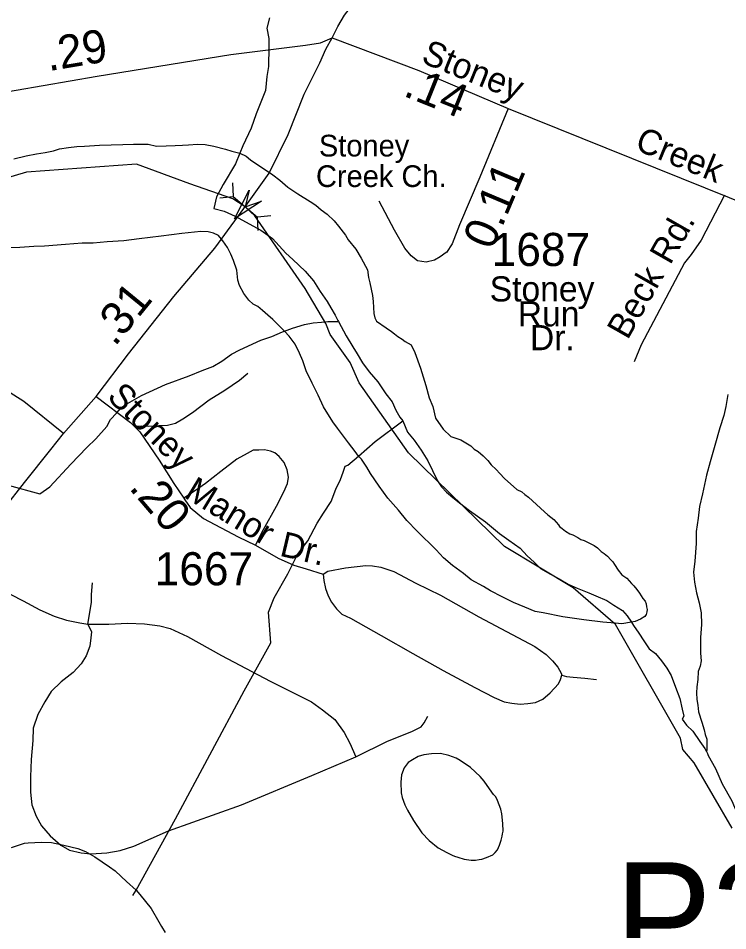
# Model space of a CAD drawing. Extents: x 2206922 to 2357709, y 510027 to 673830.
# Drawn here: x 2309326 to 2312007, y 615129 to 618576 of the extents above; entities that cross this region are included whole.
import ezdxf

# ---------------------------------------------------------------- set-up
doc = ezdxf.new("R2010")
doc.units = 0
for name, color, linetype in [('Exist Cultural Church with Cemetery Label', 7, 'Continuous'), ('Exist Hydrographic Creek Single Shore', 7, 'Continuous'), ('Exist Hydrographic Misc Water Feature', 7, 'Continuous'), ('Exist Road Non-System Type 51', 7, 'Continuous'), ('Exist Road Non-System Type 51 Label', 7, 'Continuous'), ('Exist Road Primary NC Attributed', 7, 'Continuous'), ('Exist Road Primary NC Mileage Hundredths English Label', 7, 'Continuous'), ('Exist Road Secondary Mileage Hundredths English Label', 7, 'Continuous'), ('Exist Road Secondary Structure Pipe Attributed CELL', 7, 'Continuous'), ('Exist Road Secondary Structure Pipe CELL', 7, 'Continuous'), ('Exist Road Secondary Structure Pipe Number Label', 7, 'Continuous'), ('Exist Road Secondary Type 51 Attributed', 7, 'Continuous'), ('Exist Road Secondary Type 51 Label', 7, 'Continuous'), ('Exist Road Secondary Type 51 Number Label', 7, 'Continuous')]:
    doc.layers.add(name, color=color, linetype=linetype)

msp = doc.modelspace()

# ---------------------------------------------------------------- linework, layer by layer
at = {"layer": 'Exist Hydrographic Creek Single Shore'}
msp.add_lwpolyline([(2312024.2, 615516.3), (2311880, 615763.1), (2311837.2, 615813.9), (2311829.2, 615856.2), (2311583.1, 616286), (2311423.2, 616423.9), (2311163.2, 616580.7), (2310801, 616933.6), (2310615, 617198.5), (2310581, 617275.8), (2310505.1, 617381), (2310488.1, 617423), (2310411, 617554.5), (2310219.7, 617830), (2310184.2, 617863.8), (2310137.4, 617893.5), (2309974.1, 617950.2), (2309773.1, 618024.1), (2309357.1, 617994.2), (2309008.1, 617891.5)], dxfattribs=at)
at = {"layer": 'Exist Hydrographic Misc Water Feature'}
msp.add_line((2309759.8, 615261.4), (2309771.5, 615281.6), dxfattribs=at)
for points in [[(2310275.9, 618577.3), (2310266, 618539), (2310272.6, 618499.2), (2310272.8, 618467.5), (2310272, 618393.4), (2310266, 618355.4), (2310260.3, 618303.5), (2310225.7, 618215), (2310206.4, 618160.7), (2310175, 618094.5), (2310163.9, 618066.1)], [(2309310.1, 618045.1), (2309356, 618055.6), (2309395.6, 618064.2), (2309427.4, 618068.3), (2309459.6, 618074.9), (2309481.7, 618082.9), (2309515.6, 618087.5), (2309547.3, 618091.7), (2309577.1, 618092.1), (2309633.1, 618096.6), (2309721.2, 618099.6), (2309761.2, 618100), (2309787, 618100.2), (2309817, 618100.5), (2309848.8, 618092.9), (2309885.1, 618093.6), (2309918.9, 618095.7), (2309947, 618096), (2309969.1, 618098.3), (2310003.2, 618100.5), (2310032.9, 618098.8), (2310065.1, 618093.2), (2310109.2, 618081.7), (2310133.4, 618074), (2310163.9, 618066.1)], [(2310163.9, 618066.1), (2310147.5, 618026.1), (2310100.4, 617947.6), (2310074.9, 617901.5), (2310065.5, 617857.6)], [(2310163.9, 618066.1), (2310187.1, 618054.6), (2310203.5, 618040.7), (2310288, 617983.8), (2310314.4, 617964), (2310344.6, 617938.4), (2310382.7, 617912.8), (2310428.9, 617883.1), (2310451.2, 617869.6), (2310471.3, 617852), (2310493.7, 617836), (2310520.1, 617810.2), (2310536.3, 617790.3), (2310562.6, 617756.7), (2310572.8, 617739), (2310601.3, 617703), (2310621.6, 617669.6), (2310645.8, 617625.8), (2310650.1, 617596), (2310654.4, 617575.8), (2310664.7, 617528), (2310667.1, 617506.2), (2310669.6, 617460), (2310673.3, 617444), (2310679.8, 617432.1), (2310715.9, 617406.8), (2310736.2, 617392.8), (2310748.1, 617383.3), (2310760.6, 617373.3), (2310776.6, 617363.2), (2310788.5, 617355.3), (2310811.1, 617341.8), (2310825, 617313.7), (2310845.7, 617254.2), (2310866.2, 617188.3), (2310878.5, 617142.6), (2310892.9, 617108.8), (2310903.4, 617064.7), (2310932.3, 617023), (2310960.4, 616995.7), (2310998.3, 616983.9), (2311036.8, 616960.2), (2311048.9, 616948.3), (2311064.7, 616938.6), (2311083.4, 616922.8), (2311091, 616915.2), (2311101.2, 616905.1), (2311113.5, 616889.1), (2311131.8, 616871.3), (2311145.7, 616855.8), (2311164, 616837.7), (2311210.3, 616796.3), (2311228.6, 616786.6), (2311240.5, 616776.7), (2311254.6, 616766.8), (2311269, 616752.9), (2311299.1, 616725.3), (2311315.1, 616711.5), (2311327.6, 616699.5), (2311349.7, 616681.9), (2311367.8, 616662.2), (2311371.7, 616656), (2311381.9, 616648.3), (2311393.8, 616638.4), (2311410.2, 616628.7), (2311422.3, 616624.8), (2311440.2, 616614.8), (2311452.5, 616606.9), (2311464.6, 616603), (2311474.6, 616597.5), (2311492.5, 616589.5), (2311502.5, 616583.5), (2311514.8, 616575.6), (2311528.6, 616561.8), (2311540.9, 616553.8), (2311553, 616544.3), (2311565.1, 616530.3), (2311573.1, 616522.2), (2311579.4, 616512.3), (2311593.8, 616490.7), (2311607.3, 616472.8), (2311625.7, 616460.7), (2311644.2, 616441), (2311652.2, 616431.2), (2311663.9, 616417.3), (2311674.3, 616403.5), (2311680.5, 616393.7), (2311686.9, 616383.4), (2311694.6, 616373.7), (2311698.7, 616363.8), (2311700.6, 616351.8), (2311703.3, 616342), (2311701, 616333.8), (2311699, 616324), (2311693.4, 616315.9), (2311677.2, 616305.8), (2311657.5, 616297.4), (2311643.6, 616295.1)], [(2310065.5, 617857.6), (2310103.9, 617847.7), (2310146.1, 617828.4), (2310198.2, 617799), (2310242.3, 617775.4), (2310286.8, 617743.9), (2310337.4, 617688.4), (2310363.7, 617664.6), (2310410, 617621.1), (2310442.4, 617583.5), (2310466.8, 617544), (2310493.2, 617506.4), (2310507.6, 617482.4), (2310523.8, 617454.4), (2310534.1, 617434.6), (2310535.9, 617430.6)], [(2310332.3, 617394.4), (2310306, 617420.2), (2310288, 617438), (2310269.9, 617453.7), (2310249.4, 617471.7), (2310231.8, 617487.4), (2310213.6, 617495.4), (2310197.4, 617511.2), (2310179.1, 617536.6), (2310162.5, 617566.7), (2310156.3, 617586.7), (2310152, 617624.3), (2310139.3, 617660.2), (2310129.3, 617684.1), (2310117, 617709.9), (2310098.7, 617735.7), (2310082.5, 617755.6), (2310064.3, 617763.6), (2310044.4, 617769.4), (2310016.7, 617770.8), (2309944.7, 617762.2), (2309866.6, 617753.2), (2309783.2, 617742.3), (2309725.1, 617735.6), (2309662.8, 617731.2), (2309609.3, 617726.7), (2309567.2, 617726.1), (2309505.3, 617721.7), (2309425.5, 617714.6), (2309385.4, 617714.2), (2309331.6, 617709.7), (2309257.4, 617708.7)], [(2310332.3, 617394.4), (2310362.4, 617404.9), (2310408.1, 617419.5), (2310440.3, 617425.6), (2310472.1, 617428.1), (2310495.9, 617430.2), (2310535.9, 617430.6)], [(2310535.9, 617430.6), (2310564.8, 617376.8), (2310591.1, 617335.1), (2310607.3, 617307.6), (2310627.6, 617273.7), (2310651.8, 617240), (2310684.6, 617202.3), (2310714.7, 617156.7), (2310739.1, 617127.1), (2310753.5, 617095.4), (2310767.8, 617069.3), (2310779.9, 617055.7)], [(2309729.6, 617116.1), (2309791.6, 617150.9), (2309883, 617192), (2309972.4, 617224.7), (2310021.8, 617245.3), (2310062, 617259.9), (2310096.1, 617279.9), (2310131.5, 617306.6), (2310163.5, 617322.9), (2310242.7, 617359.6), (2310284.7, 617374), (2310324.5, 617390.7), (2310332.3, 617394.4)], [(2310611.4, 616921.6), (2310599.1, 616939.7), (2310574.7, 616971.4), (2310532.4, 617026.8), (2310514.4, 617050.7), (2310479.3, 617108.2), (2310459, 617151.9), (2310436.9, 617197.8), (2310414.3, 617243.4), (2310401.4, 617281.4), (2310389.3, 617311.1), (2310372.9, 617344.9), (2310350.5, 617374.6), (2310332.3, 617394.4)], [(2312008.2, 617154.7), (2312000.4, 617108.8), (2311992.6, 617074.7), (2311977.6, 617028.3), (2311958.1, 616962.2), (2311941.1, 616900), (2311927.2, 616850.1), (2311912.2, 616779.8), (2311900.3, 616731.7), (2311895.2, 616687.8), (2311887.6, 616637.5), (2311888.4, 616591.5), (2311883.1, 616525.4), (2311877.3, 616483.7), (2311882.1, 616445.7), (2311888.6, 616405.8), (2311898.9, 616367.7), (2311907.1, 616330), (2311907.7, 616286.1), (2311904, 616236), (2311904.4, 616212), (2311904.6, 616177.9), (2311906.9, 616148.3), (2311903.2, 616128.2), (2311895.6, 616107.9), (2311894, 616078.1), (2311890.1, 616049.9), (2311888.6, 616027.8), (2311890.7, 616001.9), (2311894.8, 615980.3), (2311897, 615956), (2311909.5, 615916.4), (2311918.2, 615888.3), (2311921.8, 615870.3), (2311928.2, 615852.3), (2311928.6, 615826.3), (2311928.4, 615812.6), (2311926.6, 615806.4)], [(2308079.6, 616816.6), (2308329.9, 616813.4), (2308519.8, 616811.1), (2308763.8, 616793.8), (2308811, 616852.5), (2309204.5, 616698.8), (2309236.3, 616751.1), (2309287.5, 616811.6), (2309407.5, 616778.9), (2309445.4, 616805.2), (2309524.4, 616891.9), (2309585.5, 616954.9), (2309619.3, 616987.1), (2309660.7, 617033.6), (2309674.3, 617059.5), (2309697.8, 617083.9), (2309715.7, 617104), (2309729.6, 617116.1)], [(2310611.4, 616921.6), (2310674.9, 616976.6), (2310779.9, 617055.7)], [(2310779.9, 617055.7), (2310796.5, 617011.8), (2310822.6, 616981.9), (2310849, 616944.3), (2310873.4, 616904.5), (2310891.7, 616866.9), (2310910.1, 616828.9), (2310926.1, 616805.3), (2310944.6, 616785.5), (2310968.8, 616765.7), (2310998.9, 616742.1), (2311031.3, 616716.5), (2311092, 616672.9), (2311144.3, 616629.8), (2311180.4, 616604.1), (2311222.6, 616574.5), (2311249.1, 616545), (2311275.3, 616521.2), (2311299.5, 616497.3), (2311337.9, 616475.7), (2311369.8, 616458.3), (2311404.1, 616438.6), (2311438.3, 616422.9), (2311482.2, 616405.3), (2311508.7, 616393.6), (2311550.9, 616376.3), (2311576.9, 616358.6), (2311609.3, 616338.7), (2311627.2, 616319), (2311643.6, 616295.1)], [(2309771.5, 615281.6), (2309920.5, 615551.1), (2310179.3, 616035.7), (2310281.2, 616216.7), (2310272, 616332.4), (2310293.3, 616386.8), (2310344.6, 616477.2), (2310381.7, 616549.5), (2310421.1, 616602), (2310456.1, 616668), (2310479.9, 616706.2), (2310509, 616750.9), (2310526.9, 616796.9), (2310544.5, 616833.2), (2310554.1, 616861.4), (2310561.7, 616883.4), (2310571.8, 616887.5), (2310611.4, 616921.6)], [(2311643.6, 616295.1), (2311607.3, 616288.8), (2311581.7, 616290.6), (2311535.5, 616294.3), (2311463.6, 616303.1), (2311383.8, 616314.3), (2311309.4, 616329.6), (2311279.2, 616335.3), (2311241.1, 616350.8), (2311197.2, 616368.3), (2311154.9, 616389.7), (2311110.9, 616413.4), (2311084.6, 616429.1), (2311038.3, 616454.7), (2311008.1, 616478.3), (2310967.5, 616508), (2310933.5, 616537.4), (2310905.2, 616567.2), (2310834.2, 616638.3), (2310794.1, 616678), (2310763.7, 616717.5), (2310723.1, 616762.9), (2310690.5, 616808.8), (2310657.9, 616856.3), (2310643.8, 616880.3), (2310623.5, 616910.1), (2310611.4, 616921.6)], [(2311643.6, 616295.1), (2311651.6, 616281.3), (2311671.9, 616253.4), (2311690.3, 616223.9), (2311710.6, 616194.1), (2311734.8, 616176.3), (2311757.4, 616148.5), (2311777.5, 616120.8), (2311793.5, 616092.8), (2311810.1, 616048.9), (2311826.7, 616005.5), (2311835.3, 615965.3), (2311841.3, 615939.7), (2311835.3, 615927.6), (2311851.7, 615905.6), (2311875.9, 615882.1), (2311902.2, 615844.1), (2311920.6, 615816.6), (2311926.6, 615806.4)], [(2310913, 615441.8), (2310945.4, 615424), (2310965.5, 615414.5), (2310975.3, 615410.6), (2310987.4, 615406.7), (2311011.6, 615399), (2311037.9, 615395.1), (2311053.7, 615395.5), (2311067.6, 615397.5), (2311077.6, 615399.6), (2311095.3, 615405.9), (2311119.1, 615416.1), (2311128.9, 615424.4), (2311136.9, 615434.1), (2311144.7, 615452.4), (2311150.6, 615470.5), (2311154.5, 615486.2), (2311156.4, 615494.4), (2311158.4, 615504.3), (2311157.8, 615534.4), (2311153.7, 615570.3), (2311149.4, 615588.3), (2311136.9, 615620.2), (2311130.8, 615634.2), (2311122.6, 615643.9), (2311098.4, 615677.5), (2311086.3, 615693.6), (2311072.3, 615711.5), (2311035.8, 615745), (2310995.6, 615772.5), (2310981.3, 615780.4), (2310953.6, 615790.2), (2310921.2, 615797.9), (2310887.2, 615797.3), (2310859.3, 615793), (2310837.5, 615787), (2310815.4, 615774.5), (2310799.6, 615764.3), (2310784, 615744.3), (2310774.6, 615718.2), (2310772.5, 615690.2), (2310772.9, 615650.3), (2310776.8, 615632.3), (2310787.5, 615604.3), (2310797.3, 615584.6), (2310820.1, 615544.7), (2310850.7, 615499.1), (2310878.9, 615469.3), (2310913, 615441.8)], [(2311926.6, 615806.4), (2311930.7, 615798.4), (2311932.9, 615790.8), (2311961.6, 615741.1), (2311986, 615683.4), (2312022.5, 615619.6), (2312053.1, 615548), (2312083.6, 615496.4), (2312108.4, 615454.5), (2312122.4, 615430.9), (2312143.3, 615385.2), (2312165.4, 615357.2), (2312185.7, 615343.6), (2312215.7, 615319.9), (2312243.8, 615302.3), (2312267.8, 615300.4), (2312286, 615284.7), (2312304.1, 615260.8), (2312318.8, 615229), (2312325.2, 615175), (2312343.8, 615139.3), (2312357.8, 615113.7)], [(2309300.3, 615442.6), (2309349.7, 615459), (2309363.6, 615461), (2309413.9, 615463.6), (2309451.4, 615462), (2309497.9, 615452.6), (2309551.6, 615439.2), (2309579.9, 615427.6), (2309616.2, 615408), (2309670.8, 615370.5), (2309692.7, 615354.7), (2309714.7, 615333.1), (2309735.2, 615315.4), (2309771.5, 615281.6)], [(2309771.5, 615281.6), (2309785.4, 615265.7), (2309828.1, 615212.2), (2309856.8, 615162.5), (2309867, 615144.7), (2309881.2, 615122.7)]]:
    msp.add_lwpolyline(points, dxfattribs=at)
at = {"layer": 'Exist Road Non-System Type 51'}
for points in [[(2310943.4, 617691.3), (2310920.4, 617675), (2310899.6, 617662.5), (2310867.7, 617654.2), (2310834.4, 617659.7), (2310810.9, 617677.8), (2310787.3, 617706.9), (2310748.5, 617774.8), (2310689.9, 617885.2)], [(2311995.6, 617907.1), (2311906.5, 617738), (2311868.6, 617683.5), (2311843.8, 617652.2), (2311680.6, 617342.7), (2311654.2, 617278.4)], [(2310194.1, 617233.9), (2310161.8, 617207), (2310106.6, 617169.3), (2310047.4, 617132.9), (2309984.1, 617085.8), (2309947.8, 617061.5), (2309920.9, 617045.4), (2309889.9, 617037.3), (2309857.6, 617036), (2309818.6, 617033.3), (2309790.4, 617034.6), (2309766.1, 617033.3)], [(2310222.3, 616584.9), (2310253.3, 616644.1), (2310301.7, 616733), (2310330, 616786.8), (2310343.4, 616817.8), (2310347.5, 616842.1), (2310342.1, 616870.3), (2310331.3, 616897.3), (2310312.5, 616920.2), (2310296.3, 616933.6), (2310278.8, 616940.4), (2310257.3, 616945.7), (2310235.8, 616944.4), (2310214.3, 616944.4), (2310191.4, 616932.3), (2310152.3, 616910.7), (2310091.8, 616863.6), (2310033.9, 616817.8), (2309992.2, 616789.5), (2309951.8, 616762.6)], [(2310478, 616475.8), (2310496.1, 616486.7), (2310563, 616499.6), (2310640.2, 616508.6), (2310664.6, 616507.3), (2310696.8, 616502.1), (2310745.6, 616485.4), (2310829.2, 616441.7), (2310921.8, 616396.6), (2311067.2, 616314.3), (2311193.2, 616247.3), (2311278.1, 616202.3), (2311320.5, 616172.7), (2311344.9, 616148.2), (2311365.5, 616125.1), (2311378.4, 616101.9), (2311379.7, 616094.2)], [(2309103.5, 616488), (2309201.4, 616448.6), (2309344.2, 616375.2), (2309407.8, 616340.5), (2309461.8, 616317.3), (2309508.1, 616301.9), (2309558.3, 616292.2), (2309589.2, 616286.4)], [(2310478, 616475.8), (2310480.7, 616451.9), (2310487.1, 616422.3), (2310497.4, 616394), (2310510.3, 616369.6), (2310528.3, 616345.1), (2310548.9, 616324.5), (2310582.3, 616309.1), (2310698.1, 616243.5), (2310817.7, 616176.6), (2310932.1, 616112.2), (2311051.7, 616047.9), (2311125, 616009.3), (2311162.3, 615993.8), (2311191.9, 615988.7), (2311222.8, 615984.8), (2311252.3, 615987.4), (2311280.6, 615991.2), (2311308.9, 616004.1), (2311335.9, 616027.3), (2311368.1, 616062), (2311375.8, 616077.5), (2311379.7, 616094.2)], [(2309589.2, 616286.4), (2309602.7, 616368.5), (2309602.7, 616398.4), (2309606.5, 616442.8)], [(2309589.2, 616286.4), (2309602.7, 616258.4), (2309600.7, 616235.3), (2309596.9, 616204.4), (2309583.4, 616167.7), (2309564.1, 616136.8), (2309533.2, 616104), (2309488.8, 616069.3), (2309450.3, 616032.6), (2309427.1, 615994), (2309400.1, 615945.7), (2309382.7, 615893.6), (2309380.8, 615847.3), (2309375, 615775.9), (2309373.1, 615710.2), (2309373.1, 615652.3), (2309377, 615604.1), (2309394.3, 615561.6), (2309413.6, 615524.9), (2309446.4, 615487.3), (2309486.9, 615452.5), (2309519.7, 615433.2), (2309564.1, 615423.6), (2309600.7, 615419.7), (2309660.5, 615423.6), (2309710.7, 615431.3), (2309762.8, 615448.7), (2309894, 615506.6), (2310169.8, 615605), (2310436, 615715.1), (2310601.9, 615785.5)], [(2309589.2, 616286.4), (2309668.3, 616286.4), (2309739.6, 616291.2), (2309803.3, 616288.4), (2309861.2, 616280.6), (2309899.7, 616271), (2309965.3, 616240.1), (2310094.6, 616168.7), (2310277.8, 616072.2), (2310434.1, 615993), (2310476.5, 615963.1), (2310522.8, 615926.4), (2310557.6, 615878.2), (2310578.8, 615837.6), (2310601.9, 615785.5)], [(2311379.7, 616094.2), (2311398.1, 616089.4), (2311423.7, 616086.6), (2311467.2, 616082.4), (2311511.2, 616077.7)], [(2310601.9, 615785.5), (2310721.5, 615845.3), (2310814.1, 615882), (2310848.8, 615899.4), (2310860.4, 615914.8), (2310873.9, 615939.9)]]:
    msp.add_lwpolyline(points, dxfattribs=at)
at = {"layer": 'Exist Road Primary NC Attributed'}
msp.add_line((2309497.5, 617007.8), (2309620.8, 617146.4), dxfattribs=at)
for points in [[(2310513, 618502.4), (2310534.3, 618544.2), (2310559.1, 618587.1), (2310611.8, 618656.4), (2310684.4, 618754.6), (2310763.6, 618837.1), (2310836.1, 618908.1)], [(2309620.8, 617146.4), (2309743.3, 617308.6), (2309914.2, 617525.4), (2310068.9, 617707.2), (2310192.7, 617875.5), (2310274.8, 617991.3), (2310346.4, 618136.4), (2310406.6, 618288.8), (2310465.2, 618407.4), (2310488.7, 618459.6), (2310513, 618502.4)], [(2309103.5, 616488), (2309128.3, 616533.5), (2309176.5, 616601.3), (2309217.5, 616654.6), (2309238.9, 616683), (2309272.7, 616724.5), (2309350, 616822.5), (2309449.8, 616947.3), (2309497.5, 617007.8)]]:
    msp.add_lwpolyline(points, dxfattribs=at)
at = {"layer": 'Exist Road Secondary Structure Pipe Attributed CELL'}
msp.add_lwpolyline([(2310245.7, 617884.8), (2310143.4, 617818.5), (2310198.9, 617927.1), (2310184.2, 617863.8)], close=True, dxfattribs=at)
at = {"layer": 'Exist Road Secondary Structure Pipe CELL'}
for p, q in [((2310135.5, 617953.7), (2310138.2, 617903)), ((2310087.7, 617897.6), (2310138.2, 617903)), ((2310138.2, 617903), (2310230.3, 617824.6)), ((2310280.7, 617830), (2310230.3, 617824.6)), ((2310232.9, 617773.9), (2310230.3, 617824.6))]:
    msp.add_line(p, q, dxfattribs=at)
at = {"layer": 'Exist Road Secondary Type 51 Attributed'}
for points in [[(2309011.5, 618251.9), (2309623.8, 618356.9), (2310129.8, 618439.1), (2310412.1, 618474.1), (2310468.6, 618483.5), (2310513, 618502.4)], [(2310513, 618502.4), (2310839.4, 618379.1), (2311177.4, 618235.3)], [(2311177.4, 618235.3), (2311070.1, 617975.9), (2310993.8, 617795.6), (2310966.1, 617723.5), (2310943.9, 617691.6), (2310943.4, 617691.3)], [(2311177.4, 618235.3), (2312200.1, 617823), (2312299, 617771.8), (2312358.4, 617733.9), (2312411.2, 617691), (2312500.3, 617598.5), (2312572.8, 617496.2), (2312663.5, 617357.6), (2312978, 616892.3), (2313386.5, 616282.3), (2313434.1, 616219.1), (2313497.3, 616162.2), (2313572.8, 616106.4), (2313720.1, 616037), (2313980.1, 615958.4), (2314111.3, 615910.1), (2314209.2, 615859.6), (2314293, 615802.2), (2314403.4, 615711.6), (2314463, 615654.2), (2314535.8, 615574.7), (2314667.3, 615420.1), (2315056.7, 614935.4)], [(2309497.5, 617007.8), (2309346.7, 617127.5), (2309118.8, 617272.3)], [(2309620.8, 617146.4), (2309750, 617049.4), (2309766.1, 617033.3), (2309785, 617013.1), (2309859, 616906.7), (2309914.2, 616817.8), (2309951.8, 616762.6), (2309955.9, 616757.2), (2309976.1, 616727.6), (2310025.9, 616685.9), (2310157.7, 616617.2), (2310222.3, 616584.9), (2310308.5, 616536.4), (2310367.7, 616509.5), (2310414.8, 616496), (2310478, 616475.8)]]:
    msp.add_lwpolyline(points, dxfattribs=at)

# ---------------------------------------------------------------- texts
at = {"layer": 'Exist Cultural Church with Cemetery Label'}
for s, p in [('Stoney', (2310462.3, 618053.7)), ('Creek Ch.', (2310451.2, 617938.4))]:
    msp.add_text(s, height=82.02, dxfattribs=at).set_placement(p)
at = {"layer": 'Exist Road Non-System Type 51 Label'}
for s, p in [('Rd.', (2311789.8, 617641)), ('Beck', (2311628.8, 617358))]:
    msp.add_text(s, height=95, rotation=60.3641, dxfattribs=at).set_placement(p)
at = {"layer": 'Exist Road Primary NC Mileage Hundredths English Label'}
msp.add_text('.31', height=125, rotation=50.7689, dxfattribs=at).set_placement((2309691, 617332.7))
at = {"layer": 'Exist Road Secondary Mileage Hundredths English Label'}
for s, rotation, p in [('.29', 9.5367, (2309440.8, 618375.8)), ('.14', 338.0292, (2310777.1, 618284.3)), ('0.11', 67.076, (2311117.7, 617696.5)), ('.20', 310.5387, (2309741.7, 616800.7))]:
    msp.add_text(s, height=125, rotation=rotation, dxfattribs=at).set_placement(p)
at = {"layer": 'Exist Road Secondary Structure Pipe Number Label'}
msp.add_text('P310', height=410.1, dxfattribs=at).set_placement((2311580.5, 614977.2))
at = {"layer": 'Exist Road Secondary Type 51 Label'}
for s, rotation, p in [('Stoney', 338.0292, (2310844.9, 618410)), ('Creek', 337.6853, (2311652, 618081.2)), ('Stoney', 314.8041, (2309658, 617142.5)), ('Manor', 328.6769, (2309949.3, 616767.5)), ('Dr.', 346.6663, (2310310.5, 616546.1))]:
    msp.add_text(s, height=95, rotation=rotation, dxfattribs=at).set_placement(p)
for s, p in [('Stoney', (2311107.8, 617506)), ('Run', (2311213.8, 617411.7)), ('Dr.', (2311259.8, 617321.9))]:
    msp.add_text(s, height=95, dxfattribs=at).set_placement(p)
at = {"layer": 'Exist Road Secondary Type 51 Number Label'}
for s, p in [('1687', (2311115.3, 617640)), ('1667', (2309841.8, 616433.8))]:
    msp.add_text(s, height=125, dxfattribs=at).set_placement(p)

doc.saveas('drawing.dxf')
